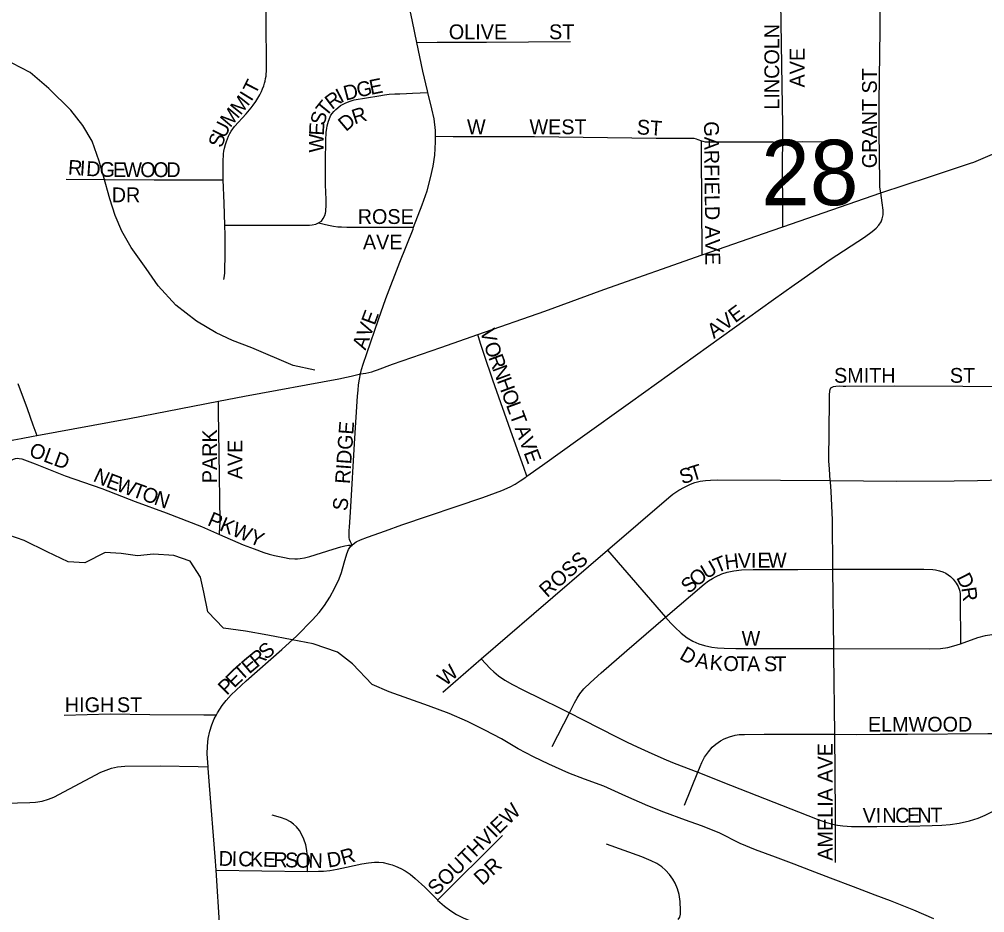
# Model space of a CAD drawing. Extents: x 0 to 680, y 0 to 440.
# Drawn here: x 471.87 to 482.76, y 313.37 to 323.45 of the extents above; entities that cross this region are included whole.
import ezdxf

# ---------------------------------------------------------------- set-up
doc = ezdxf.new("R2010")
doc.units = 0
for name, color, linetype in [('GM_X_City_Street', 7, 'Continuous'), ('GM_X_City_Street_Text', 7, 'Continuous'), ('GM_X_Minor_River', 7, 'Continuous'), ('GM_X_Section_Text', 7, 'Continuous'), ('GM_X_State_Route', 7, 'Continuous')]:
    doc.layers.add(name, color=color, linetype=linetype)

msp = doc.modelspace()

# ---------------------------------------------------------------- linework, layer by layer
at = {"layer": 'GM_X_City_Street'}
for points in [[(480.484, 322.06), (480.485, 322.249), (480.479, 322.697), (480.464, 323.637), (480.456, 324.512), (480.454, 324.882), (480.443, 325.386), (480.437, 325.786), (480.436, 325.893)], [(476.356, 323.184), (476.305, 323.422), (476.213, 323.864), (476.2, 323.925), (476.19, 323.972), (476.158, 324.126), (476.101, 324.348), (475.998, 324.682)], [(474.17, 321.633), (474.169, 321.645), (474.168, 321.809), (474.171, 321.868), (474.172, 321.897), (474.174, 321.929), (474.178, 321.957), (474.184, 321.993), (474.195, 322.031), (474.206, 322.066), (474.218, 322.097), (474.23, 322.127), (474.246, 322.156), (474.261, 322.184), (474.279, 322.209), (474.299, 322.237), (474.429, 322.38), (474.487, 322.446), (474.51, 322.477), (474.538, 322.517), (474.562, 322.556), (474.583, 322.592), (474.601, 322.63), (474.615, 322.662), (474.627, 322.695), (474.637, 322.724), (474.642, 322.746), (474.648, 322.777), (474.655, 322.805), (474.659, 322.882), (474.659, 322.987), (474.651, 323.743)], [(481.592, 321.486), (481.58, 321.551), (481.578, 321.604), (481.571, 322.181), (481.573, 322.509), (481.582, 323.325), (481.58, 323.751)], [(476.356, 323.184), (476.583, 323.186), (477.143, 323.189), (478.089, 323.194)], [(476.48, 322.618), (476.476, 322.638), (476.424, 322.859), (476.356, 323.184)], [(475.247, 321.149), (475.278, 321.168), (475.3, 321.196), (475.318, 321.23), (475.324, 321.257), (475.327, 321.278), (475.33, 321.303), (475.331, 321.33), (475.333, 321.414), (475.325, 321.579), (475.324, 321.847), (475.328, 322.075), (475.333, 322.171), (475.339, 322.213), (475.344, 322.245), (475.357, 322.296), (475.376, 322.344), (475.386, 322.362), (475.4, 322.384), (475.418, 322.404), (475.44, 322.427), (475.463, 322.446), (475.495, 322.472), (475.524, 322.488), (475.545, 322.5), (475.591, 322.518), (475.648, 322.536), (475.926, 322.583), (475.989, 322.592), (476.044, 322.599), (476.108, 322.603), (476.163, 322.606), (476.24, 322.609), (476.306, 322.611), (476.48, 322.618)], [(476.566, 322.127), (476.564, 322.192), (476.552, 322.323), (476.524, 322.437), (476.48, 322.618)], [(476.319, 321.099), (476.416, 321.353), (476.47, 321.509), (476.511, 321.657), (476.54, 321.79), (476.56, 321.914), (476.567, 322.063), (476.566, 322.127)], [(476.566, 322.127), (476.764, 322.124), (477.684, 322.122), (479.054, 322.103), (479.402, 322.105), (479.45, 322.105), (479.481, 322.104), (479.506, 322.097), (479.526, 322.089), (479.569, 322.074)], [(479.576, 320.788), (479.576, 320.866), (479.571, 321.299), (479.569, 322.004), (479.569, 322.074)], [(479.569, 322.074), (479.582, 322.069), (479.609, 322.063), (479.683, 322.063), (479.756, 322.063), (480.375, 322.061), (480.484, 322.06)], [(480.485, 321.105), (480.485, 321.23), (480.483, 321.845), (480.484, 322.06)], [(480.484, 322.06), (480.711, 322.066), (480.951, 322.063)], [(472.398, 321.642), (472.838, 321.637), (473.393, 321.635), (474.033, 321.634), (474.17, 321.633)], [(474.189, 321.123), (474.181, 321.372), (474.17, 321.633)], [(480.612, 320.45), (480.662, 320.485), (481.02, 320.734), (481.405, 320.986), (481.495, 321.051), (481.537, 321.088), (481.568, 321.122), (481.594, 321.162), (481.607, 321.194), (481.617, 321.24), (481.616, 321.291), (481.607, 321.374), (481.592, 321.486)], [(474.189, 321.123), (474.268, 321.123), (474.774, 321.123), (475.117, 321.123), (475.144, 321.123), (475.173, 321.126), (475.215, 321.135), (475.247, 321.148), (475.247, 321.149)], [(475.247, 321.149), (475.359, 321.122), (475.416, 321.11), (475.463, 321.104), (475.504, 321.102), (475.566, 321.101), (475.758, 321.101), (476.221, 321.099), (476.319, 321.099)], [(474.179, 320.509), (474.184, 320.549), (474.187, 320.586), (474.189, 320.619), (474.194, 320.782), (474.193, 321.008), (474.189, 321.123)], [(475.72, 319.444), (475.731, 319.495), (475.749, 319.553), (475.792, 319.673), (475.923, 320.059), (476.007, 320.296), (476.164, 320.704), (476.312, 321.079), (476.319, 321.099)], [(477.598, 318.291), (477.772, 318.413), (478.199, 318.719), (478.766, 319.127), (480.378, 320.283), (480.612, 320.45)], [(477.598, 318.291), (477.564, 318.387), (477.435, 318.747), (477.211, 319.374), (477.115, 319.662), (477.074, 319.788), (477.042, 319.888)], [(475.624, 317.512), (475.605, 317.549), (475.597, 317.575), (475.593, 317.599), (475.591, 317.638), (475.593, 317.676), (475.595, 317.714), (475.605, 317.884), (475.655, 318.719), (475.685, 319.192), (475.692, 319.26), (475.698, 319.321), (475.707, 319.385), (475.72, 319.444)], [(471.852, 319.335), (471.957, 319.055), (472.023, 318.868), (472.066, 318.748)], [(481.026, 319.289), (481.055, 319.303), (481.084, 319.307), (481.122, 319.308), (481.165, 319.307), (481.195, 319.307), (481.742, 319.311), (482.518, 319.306), (482.86, 319.303), (482.961, 319.302)], [(481.021, 318.241), (481.01, 318.369), (481.005, 318.465), (481.011, 319.145), (481.012, 319.207), (481.015, 319.25), (481.019, 319.27), (481.026, 319.289)], [(474.127, 317.633), (474.128, 317.649), (474.135, 317.774), (474.124, 318.55), (474.118, 319.019), (474.117, 319.136)], [(471.726, 318.434), (471.78, 318.471), (471.805, 318.482), (471.825, 318.489), (471.849, 318.492), (471.868, 318.491), (471.896, 318.487), (472.049, 318.429), (472.386, 318.296), (472.8, 318.152), (473.178, 318.006), (473.527, 317.878), (473.924, 317.721), (474.127, 317.633)], [(481.021, 318.241), (481.773, 318.235), (482.417, 318.238), (482.68, 318.241), (482.823, 318.247), (482.885, 318.253), (482.945, 318.266), (482.994, 318.284), (483.123, 318.378)], [(475.624, 317.512), (475.624, 317.512), (475.637, 317.525), (475.67, 317.548), (475.718, 317.571), (475.797, 317.601), (476.001, 317.673), (476.185, 317.74), (477.099, 318.049), (477.316, 318.128), (477.41, 318.17), (477.465, 318.201), (477.522, 318.237), (477.584, 318.281), (477.598, 318.291)], [(478.505, 317.455), (479.197, 318.05), (479.243, 318.086), (479.313, 318.133), (479.375, 318.168), (479.442, 318.201), (479.492, 318.218), (479.554, 318.233), (479.612, 318.241), (479.669, 318.246), (479.748, 318.248), (480.459, 318.246), (481.021, 318.241)], [(481.051, 317.24), (481.045, 317.798), (481.03, 318.119), (481.022, 318.226), (481.021, 318.241)], [(474.127, 317.633), (474.395, 317.517), (474.52, 317.469), (474.629, 317.431), (474.69, 317.412), (474.749, 317.397), (474.86, 317.373), (474.913, 317.363), (474.979, 317.358), (475.009, 317.356), (475.038, 317.36), (475.089, 317.369), (475.146, 317.385), (475.41, 317.467), (475.497, 317.492), (475.544, 317.504), (475.583, 317.511), (475.624, 317.512)], [(474.093, 315.598), (474.093, 315.598), (474.104, 315.62), (474.157, 315.702), (474.203, 315.761), (474.261, 315.824), (474.428, 315.98), (474.833, 316.333), (475.001, 316.49), (475.179, 316.669), (475.254, 316.751), (475.314, 316.831), (475.372, 316.925), (475.431, 317.031), (475.477, 317.132), (475.504, 317.205), (475.535, 317.311), (475.564, 317.415), (475.585, 317.463), (475.608, 317.496), (475.624, 317.512)], [(477.082, 316.231), (477.676, 316.742), (478.505, 317.455)], [(478.505, 317.455), (479.163, 316.699)], [(479.163, 316.699), (479.597, 317.072), (479.647, 317.109), (479.69, 317.136), (479.726, 317.155), (479.796, 317.187), (479.858, 317.208), (479.933, 317.224), (480.02, 317.234), (480.151, 317.239), (480.655, 317.239), (481.051, 317.24)], [(481.051, 317.24), (482.078, 317.242), (482.176, 317.237), (482.209, 317.233), (482.253, 317.223), (482.29, 317.21), (482.323, 317.196), (482.376, 317.158), (482.408, 317.129), (482.442, 317.085), (482.463, 317.046), (482.478, 317.006), (482.485, 316.965), (482.487, 316.909), (482.489, 316.4)], [(481.061, 316.345), (481.051, 317.24)], [(478.078, 315.62), (478.134, 315.732), (478.163, 315.785), (478.196, 315.835), (478.241, 315.889), (478.314, 315.961), (478.435, 316.072), (478.725, 316.322), (479.163, 316.699)], [(479.163, 316.699), (479.221, 316.631), (479.267, 316.585), (479.339, 316.52), (479.407, 316.468), (479.471, 316.429), (479.539, 316.397), (479.6, 316.379), (479.684, 316.361), (479.749, 316.353), (479.824, 316.349), (479.955, 316.346), (480.962, 316.346), (481.061, 316.345)], [(482.489, 316.4), (482.687, 316.469), (482.773, 316.492), (482.844, 316.505), (482.902, 316.51), (482.958, 316.513), (483.596, 316.508), (483.748, 316.51), (483.823, 316.516), (483.875, 316.526), (483.924, 316.542), (483.961, 316.56), (484.08, 316.663)], [(481.061, 316.345), (482.142, 316.342), (482.266, 316.345), (482.348, 316.357), (482.416, 316.376), (482.489, 316.4)], [(481.071, 315.378), (481.061, 316.276), (481.061, 316.345)], [(476.65, 315.854), (477.082, 316.231)], [(477.082, 316.231), (477.183, 316.12), (477.224, 316.082), (477.275, 316.039), (477.348, 315.989), (477.434, 315.94), (477.552, 315.881), (477.757, 315.779), (477.972, 315.674), (478.078, 315.62)], [(472.377, 315.595), (472.894, 315.607), (473.343, 315.603), (473.952, 315.599), (474.093, 315.598)], [(473.999, 315.012), (473.991, 315.159), (473.993, 315.245), (474.002, 315.33), (474.021, 315.414), (474.042, 315.485), (474.07, 315.554), (474.093, 315.598)], [(477.884, 315.241), (478.078, 315.62)], [(478.078, 315.62), (478.225, 315.545), (478.615, 315.346), (478.73, 315.29), (478.843, 315.235), (478.965, 315.179), (479.073, 315.131), (479.169, 315.09), (479.26, 315.054), (479.526, 314.952)], [(479.526, 314.952), (479.551, 315.015), (479.572, 315.061), (479.603, 315.118), (479.646, 315.181), (479.688, 315.231), (479.729, 315.268), (479.781, 315.305), (479.822, 315.325), (479.883, 315.349), (479.946, 315.367), (479.991, 315.374), (480.052, 315.377), (480.273, 315.378), (480.623, 315.38), (481.049, 315.378), (481.071, 315.378)], [(481.071, 315.378), (481.322, 315.376), (481.585, 315.379), (481.891, 315.381), (482.8, 315.388), (483.203, 315.387), (483.399, 315.381), (483.602, 315.372)], [(481.08, 314.358), (481.081, 314.479), (481.071, 315.378)], [(481.08, 314.358), (481.102, 314.353), (481.161, 314.345), (481.26, 314.338), (481.545, 314.336), (481.895, 314.342), (482.169, 314.349), (482.281, 314.354), (482.372, 314.36), (482.475, 314.377), (482.593, 314.402), (482.688, 314.431), (482.77, 314.464), (482.85, 314.505), (482.934, 314.559), (483.058, 314.65), (483.138, 314.707), (483.357, 314.869), (483.56, 315.018), (483.65, 315.076)], [(466.11, 314.44), (466.189, 314.443), (467.414, 314.484), (469.383, 314.536), (470.859, 314.577), (471.987, 314.609), (472.053, 314.612), (472.128, 314.623), (472.197, 314.645), (472.258, 314.668), (472.791, 314.949), (472.848, 314.974), (472.911, 314.995), (472.976, 315.011), (473.059, 315.02), (473.462, 315.023), (473.888, 315.014), (473.999, 315.012)], [(474.089, 313.845), (474.089, 313.845), (474.079, 313.994), (474.016, 314.8), (474, 314.996), (473.999, 315.012)], [(479.377, 314.58), (479.526, 314.952)], [(479.526, 314.952), (479.894, 314.805), (480.766, 314.46), (480.872, 314.419), (480.976, 314.383), (481.035, 314.367), (481.08, 314.358)], [(475.123, 313.83), (475.12, 313.99), (475.113, 314.066), (475.101, 314.131), (475.081, 314.194), (475.059, 314.244), (475.031, 314.291), (474.997, 314.334), (474.965, 314.364), (474.929, 314.39), (474.881, 314.415), (474.816, 314.438), (474.724, 314.464)], [(481.079, 313.93), (481.08, 314.358)], [(476.59, 313.508), (477.32, 314.236)], [(479.305, 313.287), (479.321, 313.315), (479.329, 313.347), (479.332, 313.39), (479.327, 313.492), (479.314, 313.569), (479.295, 313.634), (479.269, 313.698), (479.242, 313.745), (479.205, 313.796), (479.163, 313.844), (479.118, 313.882), (479.064, 313.919), (478.999, 313.951), (478.895, 313.996), (478.497, 314.14)], [(474.089, 313.845), (475.123, 313.83)], [(474.132, 313.192), (474.132, 313.192), (474.089, 313.845)], [(475.123, 313.83), (475.244, 313.832), (475.303, 313.835), (475.374, 313.842), (475.457, 313.856), (475.563, 313.878), (475.734, 313.918), (475.811, 313.929), (475.878, 313.934), (475.927, 313.934), (475.977, 313.93), (476.032, 313.918), (476.077, 313.905), (476.116, 313.889), (476.174, 313.863), (476.222, 313.837), (476.279, 313.799), (476.337, 313.752), (476.445, 313.652), (476.588, 313.509), (476.59, 313.508)], [(476.59, 313.508), (476.669, 313.437), (476.738, 313.385), (476.801, 313.345), (476.878, 313.306), (476.968, 313.27), (477.05, 313.245), (477.135, 313.228), (477.231, 313.217), (477.361, 313.212), (477.538, 313.212)]]:
    msp.add_lwpolyline(points, dxfattribs=at)
at = {"layer": 'GM_X_Minor_River'}
for points in [[(475.205, 319.487), (474.959, 319.539), (474.495, 319.737), (474.276, 319.822), (474.091, 319.907), (473.867, 320.039), (473.637, 320.218), (473.435, 320.437), (473.299, 320.634), (473.13, 320.872), (473.028, 321.055), (472.951, 321.23), (472.889, 321.419), (472.821, 321.675), (472.772, 321.843), (472.69, 322.072), (472.587, 322.248), (472.451, 322.419), (472.202, 322.665), (471.992, 322.844), (471.787, 322.949)], [(472.42, 317.324), (472.182, 317.437), (471.924, 317.563), (471.665, 317.656), (471.433, 317.728), (471.233, 317.753), (471.046, 317.757), (470.865, 317.761), (470.589, 317.694), (470.41, 317.464), (470.192, 317.275), (469.919, 317.329), (469.698, 317.34), (469.475, 317.225), (469.35, 317.007), (469.151, 316.785), (468.92, 316.643), (468.715, 316.46), (468.529, 316.23), (468.286, 316.129), (468.059, 316.128), (467.857, 316.085), (467.587, 315.684)], [(482.19, 313.294), (481.965, 313.393), (481.7, 313.499), (481.528, 313.564), (481.283, 313.656), (481.024, 313.756), (480.799, 313.841), (480.613, 313.912), (480.401, 313.991), (480.176, 314.076), (480.003, 314.147), (479.765, 314.266), (479.566, 314.344), (479.387, 314.409), (479.142, 314.501), (478.963, 314.572), (478.712, 314.679), (478.467, 314.791), (478.248, 314.87), (478.069, 314.941), (477.844, 315.04), (477.672, 315.124), (477.5, 315.215), (477.309, 315.326), (477.124, 315.424), (476.925, 315.522), (476.72, 315.614), (476.488, 315.699), (476.263, 315.778), (476.044, 315.857), (475.852, 315.941), (475.63, 316.174), (475.459, 316.305), (475.187, 316.398), (474.947, 316.444), (474.674, 316.497), (474.421, 316.543), (474.175, 316.575), (473.998, 316.76), (473.95, 316.982), (473.914, 317.15), (473.798, 317.333), (473.612, 317.397), (473.385, 317.409), (473.204, 317.393), (473.017, 317.418), (472.837, 317.428), (472.607, 317.313), (472.42, 317.324)]]:
    msp.add_lwpolyline(points, dxfattribs=at)
at = {"layer": 'GM_X_State_Route'}
for points in [[(471.89, 318.715), (472.025, 318.74), (472.066, 318.748), (473.111, 318.942), (473.829, 319.08), (474.117, 319.136), (474.409, 319.193), (475.474, 319.389), (475.56, 319.406), (475.615, 319.417), (475.673, 319.432), (475.72, 319.444), (475.778, 319.454), (475.815, 319.461), (475.846, 319.468), (475.877, 319.478), (475.91, 319.49), (476.079, 319.553), (476.625, 319.743), (477.042, 319.888), (477.801, 320.152), (478.464, 320.396), (479.576, 320.788), (480.364, 321.063), (480.485, 321.105), (481.592, 321.486), (482.141, 321.668), (482.603, 321.821), (482.64, 321.833), (482.904, 321.948)], [(471.524, 318.631), (471.592, 318.649), (471.64, 318.662), (471.702, 318.677), (471.756, 318.69), (471.807, 318.7), (471.89, 318.715)]]:
    msp.add_lwpolyline(points, dxfattribs=at)

# ---------------------------------------------------------------- texts
at = {"layer": 'GM_X_City_Street_Text'}
for s, height, rotation, p in [('OLIVE', 0.1669, 0, (476.716, 323.221)), ('ST', 0.1669, 0, (477.847, 323.221)), ('LINCOLN', 0.1669, 90, (480.444, 322.426)), ('AVE', 0.1669, 90, (480.731, 322.676)), ('GRANT ST', 0.1669, 90, (481.546, 321.765)), ('T', 0.167, 63.0713, (474.534, 322.586)), ('E', 0.167, 11.418, (475.836, 322.592)), ('D', 0.167, 14.6935, (475.552, 322.526)), ('G', 0.167, 11.3742, (475.692, 322.563)), ('M', 0.167, 51.533, (474.366, 322.355)), ('I', 0.167, 58.4546, (474.488, 322.511)), ('R', 0.167, 37.1273, (475.397, 322.42)), ('I', 0.167, 27.6792, (475.496, 322.496)), ('M', 0.167, 49.7583, (474.248, 322.216)), ('T', 0.167, 50.922, (475.331, 322.336)), ('R', 0.167, 17.6438, (475.652, 322.258)), ('S', 0.167, 75.4469, (475.31, 322.239)), ('D', 0.167, 40.2813, (475.555, 322.172)), ('U', 0.167, 63.4447, (474.188, 322.093)), ('E', 0.167, 87.0475, (475.305, 322.13)), ('W', 0.167, 0, (476.921, 322.149)), ('WEST', 0.1669, 0, (477.626, 322.149)), ('ST', 0.1669, 356.1879, (478.833, 322.149)), ('GARFIELD AVE', 0.16689, 270.5678, (479.596, 322.294)), ('S', 0.167, 73.5179, (474.158, 321.988)), ('W', 0.167, 89.6806, (475.304, 321.941)), ('R', 0.167, 356.1116, (472.415, 321.694)), ('I', 0.167, 356.0638, (472.547, 321.685)), ('D', 0.167, 356.1082, (472.62, 321.68)), ('G', 0.167, 358.1238, (472.773, 321.67)), ('E', 0.167, 359.9457, (472.926, 321.665)), ('W', 0.167, 359.9988, (473.043, 321.665)), ('O', 0.167, 359.9929, (473.234, 321.665)), ('O', 0.167, 359.9929, (473.381, 321.665)), ('D', 0.167, 359.9929, (473.528, 321.665)), ('DR', 0.1669, 0, (472.912, 321.381)), ('ROSE', 0.1669, 0, (475.688, 321.136)), ('AVE', 0.1669, 0, (475.747, 320.849)), ('AVE', 0.1669, 69.6803, (475.776, 319.705)), ('AVE', 0.1669, 36.474, (479.708, 319.837)), ('V', 0.167, 282.9389, (477.07, 319.935)), ('O', 0.167, 289.4177, (477.109, 319.772)), ('R', 0.167, 290.4352, (477.159, 319.63)), ('N', 0.167, 290.4256, (477.205, 319.506)), ('SMITH', 0.1669, 0, (481.063, 319.344)), ('ST', 0.1669, 0, (482.37, 319.344)), ('H', 0.167, 290.4232, (477.256, 319.369)), ('O', 0.167, 290.4256, (477.307, 319.231)), ('L', 0.167, 290.401, (477.359, 319.093)), ('T', 0.167, 290.4251, (477.399, 318.983)), ('RIDGE', 0.1669, 85.9166, (475.598, 318.199)), ('PARK', 0.1669, 90, (474.1, 318.211)), ('A', 0.167, 290.4256, (477.456, 318.832)), ('V', 0.167, 290.4232, (477.507, 318.694)), ('OLD', 0.1669, 339.6803, (471.968, 318.52)), ('AVE', 0.1669, 90, (474.387, 318.255)), ('E', 0.167, 290.4251, (477.558, 318.556)), ('T', 0.167, 16.9661, (479.46, 318.232)), ('N', 0.167, 335.0676, (472.692, 318.239)), ('E', 0.167, 339.4478, (472.838, 318.172)), ('S', 0.167, 17.7697, (479.349, 318.197)), ('W', 0.167, 340.0956, (472.95, 318.13)), ('T', 0.167, 340.1087, (473.13, 318.065)), ('O', 0.167, 340.1065, (473.24, 318.025)), ('N', 0.167, 340.086, (473.378, 317.975)), ('S', 0.167, 82.8514, (475.568, 317.892)), ('PKWY', 0.1669, 337.162, (473.982, 317.741)), ('ROSS', 0.1669, 41.4254, (477.826, 316.913)), ('U', 0.167, 30.0079, (479.62, 317.124)), ('T', 0.167, 22.1261, (479.741, 317.194)), ('H', 0.167, 7.3202, (479.839, 317.236)), ('V', 0.167, 1.6397, (479.981, 317.254)), ('I', 0.167, 0.3059, (480.126, 317.258)), ('E', 0.167, 0, (480.199, 317.259)), ('W', 0.167, 0, (480.317, 317.259)), ('O', 0.167, 39.6908, (479.513, 317.034)), ('S', 0.167, 41.8105, (479.426, 316.957)), ('D', 0.167, 296.653, (482.438, 317.147)), ('R', 0.167, 278.1885, (482.499, 317.029)), ('W', 0.167, 0, (480.02, 316.377)), ('S', 0.167, 40.0344, (474.654, 316.212)), ('D', 0.167, 330.0409, (479.308, 316.235)), ('E', 0.167, 40.1658, (474.463, 316.052)), ('R', 0.167, 40.0139, (474.553, 316.127)), ('A', 0.167, 348.3818, (479.49, 316.141)), ('K', 0.167, 354.7331, (479.654, 316.108)), ('O', 0.167, 358.7993, (479.813, 316.094)), ('T', 0.167, 359.8574, (479.963, 316.091)), ('A', 0.167, 359.9703, (480.081, 316.09)), ('S', 0.167, 359.9956, (480.272, 316.09)), ('T', 0.167, 359.9956, (480.389, 316.09)), ('T', 0.167, 42.0035, (474.377, 315.974)), ('W', 0.167, 41.9775, (476.68, 315.914)), ('E', 0.167, 44.6137, (474.295, 315.893)), ('P', 0.167, 44.9034, (474.212, 315.81)), ('HIGH', 0.1669, 0, (472.383, 315.628)), ('ST', 0.1669, 0, (472.971, 315.628)), ('ELMWOOD', 0.1669, 0, (481.445, 315.408)), ('AMELIA AVE', 0.1669, 90, (481.046, 313.952)), ('SOUTHVIEW', 0.1669, 44.5087, (476.576, 313.549)), ('V', 0.167, 0.153, (481.386, 314.38)), ('I', 0.167, 0.1311, (481.533, 314.38)), ('N', 0.167, 0.1279, (481.607, 314.381)), ('C', 0.167, 0.1486, (481.753, 314.381)), ('E', 0.167, 0.1639, (481.886, 314.381)), ('N', 0.167, 0.1312, (482.003, 314.382)), ('T', 0.167, 0.6733, (482.152, 314.382)), ('R', 0.167, 15.6865, (475.52, 313.902)), ('D', 0.167, 358.6449, (474.117, 313.895)), ('I', 0.167, 358.6727, (474.264, 313.892)), ('C', 0.167, 358.6401, (474.338, 313.89)), ('K', 0.167, 358.6528, (474.47, 313.887)), ('E', 0.167, 358.6614, (474.617, 313.884)), ('R', 0.167, 358.6635, (474.734, 313.881)), ('S', 0.167, 358.6341, (474.866, 313.878)), ('O', 0.167, 358.6642, (474.984, 313.875)), ('N', 0.167, 358.6449, (475.131, 313.872)), ('D', 0.167, 9.637, (475.356, 313.873)), ('DR', 0.1669, 42.8801, (477.093, 313.664))]:
    msp.add_text(s, height=height, rotation=rotation, dxfattribs=at).set_placement(p)
at = {"layer": 'GM_X_Section_Text'}
msp.add_text('28', height=0.7377, rotation=0, dxfattribs=at).set_placement((480.241, 321.348))

doc.saveas('drawing.dxf')
